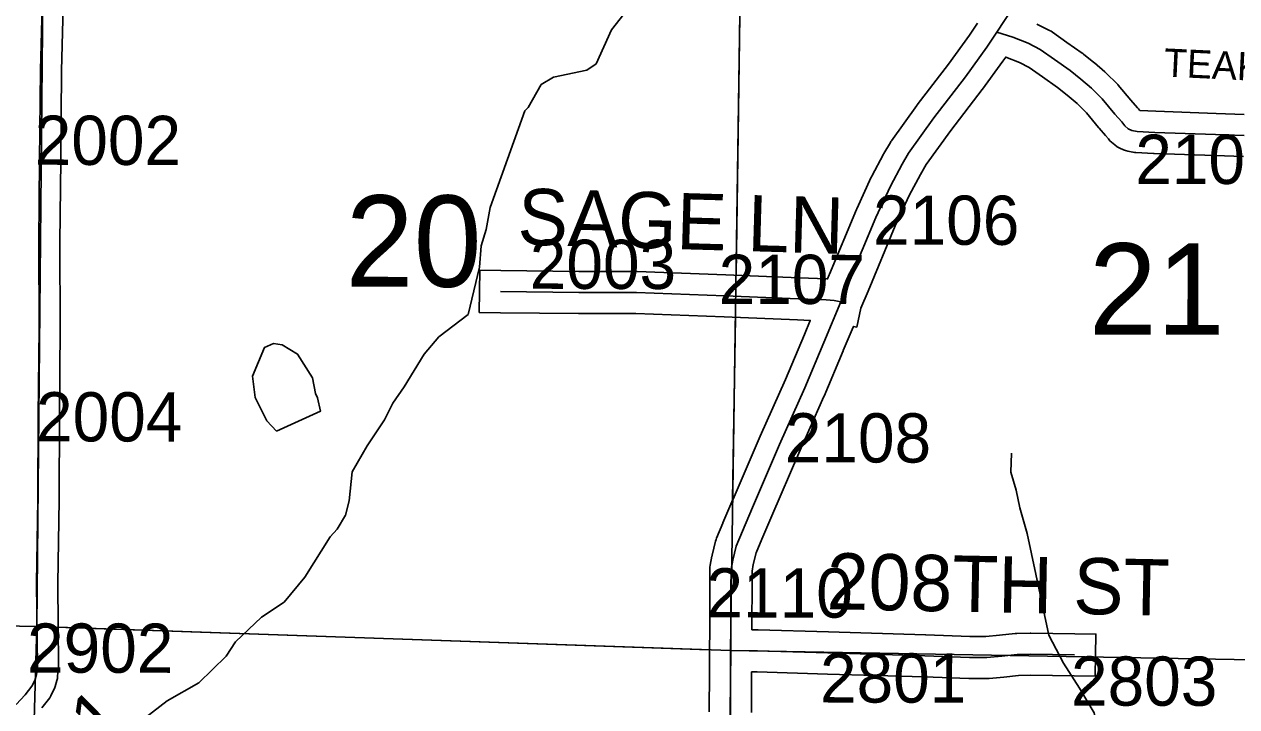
# Model space of a CAD drawing. Extents: x -132.8 to -73.3, y -60 to -26.
# Drawn here: x -120.572 to -118.847, y -36.514 to -35.543 of the extents above; entities that cross this region are included whole.
import ezdxf

# ---------------------------------------------------------------- set-up
doc = ezdxf.new("R2010")
doc.units = 0
for name, color, linetype in [('tdCoHydroRiver', 7, 'Continuous'), ('tdCoSecRdNmbr', 7, 'Continuous'), ('tdCoSecRdTxt', 7, 'Continuous'), ('tdCoSecRteBand', 7, 'Continuous'), ('tdCoSecRteCL', 7, 'Continuous'), ('tdCoSectLine', 7, 'Continuous'), ('tdCoSectLinePart', 7, 'Continuous'), ('tdCoSectNmbr', 7, 'Continuous'), ('tdCoSurfAsphalt', 7, 'Continuous'), ('tdCoSurfGravel', 7, 'Continuous')]:
    doc.layers.add(name, color=color, linetype=linetype)

msp = doc.modelspace()

# ---------------------------------------------------------------- linework, layer by layer
at = {"layer": 'tdCoHydroRiver'}
for points in [[(-119.6913, -35.4923), (-119.7371, -35.551), (-119.7589, -35.5993), (-119.7718, -35.6084), (-119.8194, -35.6182), (-119.837, -35.6287), (-119.8553, -35.6613), (-119.8601, -35.6659), (-119.9096, -35.8034), (-119.9152, -35.8348), (-119.9221, -35.8583), (-119.9245, -35.8882), (-119.9406, -35.9556), (-119.9824, -35.9876), (-120.0036, -36.0122), (-120.0317, -36.0588), (-120.0481, -36.082), (-120.0598, -36.1054), (-120.0845, -36.1426), (-120.106, -36.1798), (-120.1103, -36.2207), (-120.1155, -36.2411), (-120.1271, -36.2613), (-120.1369, -36.2721), (-120.1732, -36.3294), (-120.2025, -36.3649), (-120.2347, -36.3861), (-120.2719, -36.4214), (-120.2851, -36.4416), (-120.324, -36.4799), (-120.3689, -36.5055), (-120.4108, -36.5375)], [(-120.2133, -36.1217), (-120.2271, -36.1071), (-120.2436, -36.0736), (-120.2475, -36.0435), (-120.2306, -36.0029), (-120.2178, -35.997), (-120.2053, -35.9989), (-120.1835, -36.0121), (-120.1623, -36.0458), (-120.1582, -36.068), (-120.1552, -36.0744), (-120.151, -36.0934), (-120.2133, -36.1217)], [(-118.8126, -36.9658), (-118.8936, -36.8658), (-118.9147, -36.8305), (-118.9251, -36.8066), (-118.9639, -36.7235), (-119.0017, -36.6625), (-119.0287, -36.6081), (-119.0343, -36.5828), (-119.0389, -36.5763), (-119.05, -36.5224), (-119.0712, -36.4871), (-119.0939, -36.4518), (-119.1149, -36.4118), (-119.1457, -36.2674), (-119.1558, -36.2308), (-119.1614, -36.2055), (-119.1686, -36.18), (-119.1679, -36.1532)]]:
    msp.add_lwpolyline(points, dxfattribs=at)
at = {"layer": 'tdCoSecRteBand'}
for points in [[(-120.5166, -35.4992), (-120.5193, -35.6089), (-120.5205, -35.7367), (-120.5215, -35.8529), (-120.5213, -35.9751), (-120.5213, -35.9752), (-120.5213, -35.9754), (-120.5223, -36.0998), (-120.5228, -36.2189), (-120.5228, -36.2191), (-120.5228, -36.2193), (-120.5247, -36.3383), (-120.5237, -36.4565), (-120.5237, -36.4579), (-120.5239, -36.4594), (-120.5248, -36.4707), (-120.5251, -36.4737), (-120.526, -36.4766), (-120.5284, -36.4849), (-120.5292, -36.4877), (-120.5305, -36.4902), (-120.5347, -36.4984), (-120.5361, -36.501), (-120.5379, -36.5033), (-120.5475, -36.5154)], [(-119.5979, -36.5212), (-119.5975, -36.4636), (-119.5973, -36.4337), (-119.5971, -36.4037), (-119.5971, -36.4014), (-119.5971, -36.3898), (-119.5969, -36.3465), (-119.5968, -36.3179), (-119.5968, -36.3152), (-119.5963, -36.3125), (-119.5939, -36.2997), (-119.5938, -36.2989), (-119.5936, -36.2981), (-119.5887, -36.2783), (-119.5882, -36.276), (-119.5873, -36.2739), (-119.5783, -36.2524), (-119.5783, -36.2524), (-119.5783, -36.2523), (-119.5641, -36.2188), (-119.5641, -36.2186), (-119.564, -36.2185), (-119.5253, -36.129), (-119.5253, -36.1289), (-119.5252, -36.1288), (-119.4895, -36.0482), (-119.4624, -35.9841), (-119.4542, -35.9642), (-119.4721, -35.9635), (-119.4722, -35.9635), (-119.4722, -35.9635), (-119.5767, -35.9591), (-119.7021, -35.9544), (-119.7834, -35.9544), (-119.7836, -35.9544), (-119.7837, -35.9544), (-119.895, -35.9532), (-119.925, -35.9528), (-119.9243, -35.8928), (-119.8943, -35.8932), (-119.7832, -35.8944), (-119.7015, -35.8944), (-119.701, -35.8944), (-119.7004, -35.8944), (-119.5744, -35.8991), (-119.5743, -35.8991), (-119.5742, -35.8991), (-119.4698, -35.9036), (-119.4304, -35.905), (-119.43, -35.9051), (-119.4295, -35.9051), (-119.4295, -35.9051), (-119.4272, -35.8994), (-119.4272, -35.8994), (-119.4272, -35.8994), (-119.4272, -35.8993), (-119.4269, -35.8986), (-119.3883, -35.8062), (-119.3881, -35.8058), (-119.3879, -35.8053), (-119.3674, -35.7606), (-119.367, -35.7598), (-119.3666, -35.759), (-119.35, -35.7278), (-119.3497, -35.7273), (-119.3494, -35.7268), (-119.3401, -35.711), (-119.3394, -35.7098), (-119.3386, -35.7087), (-119.3027, -35.6584), (-119.3024, -35.658), (-119.3021, -35.6576), (-119.2573, -35.5995), (-119.2274, -35.5584), (-119.2161, -35.5411)], [(-119.1319, -35.5426), (-119.1308, -35.5431), (-119.1136, -35.5518), (-119.1115, -35.5528), (-119.1096, -35.5541), (-119.0892, -35.5686), (-119.0671, -35.5841), (-119.0663, -35.5847), (-119.0655, -35.5853), (-119.0505, -35.5974), (-119.0502, -35.5976), (-119.0498, -35.5979), (-119.0348, -35.6107), (-119.0339, -35.6115), (-119.033, -35.6124), (-119.0177, -35.6277), (-119.0167, -35.6286), (-119.0159, -35.6297), (-118.9982, -35.651), (-118.9884, -35.662), (-118.9878, -35.6627), (-118.9872, -35.6634), (-118.9857, -35.6653), (-118.9853, -35.6654), (-118.9626, -35.6667), (-118.8766, -35.6697), (-118.8766, -35.6697), (-118.8766, -35.6697), (-118.837, -35.6711)], [(-118.8378, -35.7311), (-118.8787, -35.7297), (-118.965, -35.7267), (-118.9654, -35.7267), (-118.9657, -35.7267), (-118.9909, -35.7252), (-118.993, -35.7251), (-118.995, -35.7246), (-119.0024, -35.7232), (-119.0055, -35.7226), (-119.0083, -35.7213), (-119.0135, -35.7191), (-119.0176, -35.7174), (-119.021, -35.7145), (-119.0257, -35.7105), (-119.0281, -35.7085), (-119.03, -35.7061), (-119.0339, -35.7012), (-119.0433, -35.6905), (-119.0437, -35.6901), (-119.044, -35.6897), (-119.0611, -35.6691), (-119.0746, -35.6556), (-119.0884, -35.6439), (-119.1023, -35.6327), (-119.1237, -35.6177), (-119.1238, -35.6177), (-119.1239, -35.6176), (-119.1425, -35.6044), (-119.1566, -35.5973), (-119.1758, -35.5896), (-119.176, -35.5895), (-119.18, -35.5956), (-119.1802, -35.5955), (-119.209, -35.6351), (-119.2093, -35.6355), (-119.2095, -35.6358), (-119.2542, -35.6938), (-119.2891, -35.7425), (-119.2973, -35.7566), (-119.3132, -35.7864), (-119.3331, -35.8298), (-119.3718, -35.9224), (-119.382, -35.9469), (-119.3879, -35.9736), (-119.3926, -35.9726), (-119.3945, -35.9771), (-119.4071, -36.0072), (-119.4071, -36.0073), (-119.4071, -36.0074), (-119.4344, -36.0718), (-119.4345, -36.0721), (-119.4346, -36.0723), (-119.4703, -36.153), (-119.5089, -36.2421), (-119.5229, -36.2756), (-119.531, -36.2949), (-119.5351, -36.3115), (-119.5368, -36.3208), (-119.5369, -36.3467), (-119.5369, -36.3467), (-119.5369, -36.3467), (-119.5371, -36.39), (-119.5371, -36.4017), (-119.5371, -36.4017), (-119.5371, -36.4018), (-119.5371, -36.4042), (-119.5288, -36.4042), (-119.5285, -36.4042), (-119.5282, -36.4042), (-119.428, -36.4072), (-119.428, -36.4072), (-119.428, -36.4072), (-119.2902, -36.4114), (-119.29, -36.4114), (-119.2899, -36.4114), (-119.2269, -36.4138), (-119.2044, -36.4138), (-119.185, -36.4118), (-119.1849, -36.4118), (-119.1848, -36.4118), (-119.1626, -36.4096), (-119.1615, -36.4094), (-119.1604, -36.4094), (-119.1414, -36.4089), (-119.1408, -36.4089), (-119.1402, -36.4089), (-119.0778, -36.4099), (-119.0478, -36.4104), (-119.0487, -36.4704), (-119.0787, -36.4699), (-119.1405, -36.4689), (-119.1578, -36.4694), (-119.1788, -36.4715), (-119.1996, -36.4737), (-119.2012, -36.4738), (-119.2028, -36.4738), (-119.2275, -36.4738), (-119.228, -36.4738), (-119.2286, -36.4738), (-119.2921, -36.4714), (-119.4298, -36.4672), (-119.5296, -36.4642), (-119.5375, -36.4642), (-119.5379, -36.5221)]]:
    msp.add_lwpolyline(points, dxfattribs=at)
at = {"layer": 'tdCoSecRteCL'}
for points in [[(-119.1887, -35.5541), (-119.1144, -35.4403), (-119.1004, -35.4174), (-119.0898, -35.3969), (-119.0789, -35.372), (-119.0703, -35.3513), (-119.0612, -35.3232), (-119.0543, -35.2973), (-119.0488, -35.2734), (-119.0466, -35.2522), (-119.0429, -35.1641), (-119.0407, -35.0524), (-119.038, -34.9343), (-119.0358, -34.8174), (-119.0321, -34.6973), (-119.0291, -34.5814), (-119.0279, -34.5259), (-119.0264, -34.5079), (-119.0232, -34.4934), (-119.0178, -34.4803), (-119.0114, -34.4712), (-119.0052, -34.4643), (-119.0012, -34.4608)], [(-120.5836, -36.5105), (-120.571, -36.4967), (-120.5614, -36.4846), (-120.5572, -36.4765), (-120.5547, -36.4681), (-120.5537, -36.4568), (-120.5547, -36.3381), (-120.5528, -36.2188), (-120.5523, -36.0997), (-120.5513, -35.9751), (-120.5515, -35.8528), (-120.5505, -35.7364), (-120.5493, -35.6084), (-120.5466, -35.4984), (-120.5447, -35.4009)], [(-119.4107, -35.9378), (-119.3995, -35.9109), (-119.3606, -35.8178), (-119.3401, -35.7731), (-119.3235, -35.742), (-119.3143, -35.7261), (-119.2783, -35.6759), (-119.2333, -35.6175), (-119.2027, -35.5754), (-119.1887, -35.5541)], [(-119.1887, -35.5541), (-119.1657, -35.5613), (-119.1442, -35.57), (-119.127, -35.5786), (-119.1065, -35.5931), (-119.0843, -35.6087), (-119.0693, -35.6208), (-119.0542, -35.6336), (-119.0389, -35.6489), (-119.0209, -35.6706), (-119.0108, -35.6819), (-119.0064, -35.6876), (-119.0017, -35.6915), (-118.9965, -35.6938), (-118.9891, -35.6952), (-118.964, -35.6967), (-118.8777, -35.6997), (-118.8367, -35.7012)], [(-119.8946, -35.9232), (-119.7834, -35.9244), (-119.7015, -35.9244), (-119.5755, -35.9291), (-119.471, -35.9335), (-119.4315, -35.935), (-119.4202, -35.9358), (-119.4107, -35.9378)], [(-119.5673, -36.4339), (-119.5671, -36.4016), (-119.5671, -36.3899), (-119.5669, -36.3466), (-119.5668, -36.318), (-119.5644, -36.3052), (-119.5596, -36.2855), (-119.5506, -36.264), (-119.5365, -36.2304), (-119.4978, -36.1409), (-119.462, -36.0601), (-119.4348, -35.9957), (-119.4107, -35.9378)], [(-119.6043, -36.6293), (-119.5972, -36.6194), (-119.5886, -36.6063), (-119.5826, -36.5934), (-119.5757, -36.5771), (-119.5709, -36.5578), (-119.5688, -36.5438), (-119.5679, -36.5218), (-119.5673, -36.4339)], [(-119.0783, -36.4399), (-119.1407, -36.4389), (-119.1596, -36.4394), (-119.1818, -36.4416), (-119.2028, -36.4438), (-119.2275, -36.4438), (-119.2911, -36.4414), (-119.4289, -36.4372), (-119.5291, -36.4342), (-119.5673, -36.4339)]]:
    msp.add_lwpolyline(points, dxfattribs=at)
at = {"layer": 'tdCoSectLine'}
for points in [[(-120.5546, -36.3995), (-120.5451, -35.4009)], [(-119.5677, -36.4339), (-119.5527, -35.4298)], [(-121.4844, -36.3817), (-120.5546, -36.3995)], [(-120.5828, -37.4006), (-120.5546, -36.3995)], [(-120.5546, -36.3995), (-119.5677, -36.4339)], [(-119.5691, -37.4274), (-119.5677, -36.4339)], [(-119.5677, -36.4339), (-118.5595, -36.4517)]]:
    msp.add_lwpolyline(points, dxfattribs=at)
at = {"layer": 'tdCoSectLinePart'}
for points in [[(-119.5597, -35.9), (-119.5527, -35.4298)], [(-119.5645, -36.2187), (-119.5606, -35.96)], [(-120.5246, -36.4006), (-119.5981, -36.4328)]]:
    msp.add_lwpolyline(points, dxfattribs=at)
at = {"layer": 'tdCoSurfAsphalt'}
msp.add_lwpolyline([(-119.5679, -36.5218), (-119.5673, -36.4339), (-119.5671, -36.4016), (-119.5671, -36.3899)], dxfattribs=at)
at = {"layer": 'tdCoSurfGravel'}
for points in [[(-119.1887, -35.5541), (-119.1144, -35.4403), (-119.1004, -35.4174), (-119.0898, -35.3969), (-119.0789, -35.372), (-119.0703, -35.3513), (-119.0612, -35.3232), (-119.0543, -35.2973), (-119.0488, -35.2734), (-119.0466, -35.2522), (-119.0429, -35.1641), (-119.0407, -35.0524), (-119.038, -34.9343), (-119.0358, -34.8174), (-119.0321, -34.6973), (-119.0291, -34.5814), (-119.0279, -34.5259), (-119.0264, -34.5079), (-119.0232, -34.4934), (-119.0178, -34.4803), (-119.0114, -34.4712), (-119.0052, -34.4643), (-119.0012, -34.4608)], [(-120.5836, -36.5105), (-120.571, -36.4967), (-120.5614, -36.4846), (-120.5572, -36.4765), (-120.5547, -36.4681), (-120.5537, -36.4568), (-120.5547, -36.3381), (-120.5528, -36.2188), (-120.5523, -36.0997), (-120.5513, -35.9751), (-120.5515, -35.8528), (-120.5505, -35.7364), (-120.5493, -35.6084), (-120.5466, -35.4984), (-120.5447, -35.4009), (-120.5444, -35.3823), (-120.5424, -35.3137), (-120.5445, -35.2913)], [(-119.5671, -36.3899), (-119.5669, -36.3466), (-119.5668, -36.318), (-119.5644, -36.3052), (-119.5596, -36.2855), (-119.5506, -36.264), (-119.5365, -36.2304), (-119.4978, -36.1409), (-119.462, -36.0601), (-119.4348, -35.9957), (-119.4107, -35.9378), (-119.3995, -35.9109), (-119.3606, -35.8178), (-119.3401, -35.7731), (-119.3235, -35.742), (-119.3143, -35.7261), (-119.2783, -35.6759), (-119.2333, -35.6175), (-119.2027, -35.5754), (-119.1887, -35.5541)], [(-119.1887, -35.5541), (-119.1657, -35.5613), (-119.1442, -35.57), (-119.127, -35.5786), (-119.1065, -35.5931), (-119.0843, -35.6087), (-119.0693, -35.6208), (-119.0542, -35.6336), (-119.0389, -35.6489), (-119.0209, -35.6706), (-119.0108, -35.6819), (-119.0064, -35.6876), (-119.0017, -35.6915), (-118.9965, -35.6938), (-118.9891, -35.6952), (-118.964, -35.6967), (-118.8777, -35.6997), (-118.8367, -35.7012)], [(-119.8946, -35.9232), (-119.7834, -35.9244), (-119.7015, -35.9244), (-119.5755, -35.9291), (-119.471, -35.9335), (-119.4315, -35.935), (-119.4202, -35.9358), (-119.4107, -35.9378)], [(-119.0783, -36.4399), (-119.1407, -36.4389), (-119.1596, -36.4394), (-119.1818, -36.4416), (-119.2028, -36.4438), (-119.2275, -36.4438), (-119.2911, -36.4414), (-119.4289, -36.4372), (-119.5291, -36.4342), (-119.5673, -36.4339)]]:
    msp.add_lwpolyline(points, dxfattribs=at)

# ---------------------------------------------------------------- texts
at = {"layer": 'tdCoSecRdNmbr'}
for s, rotation, p in [('2002', 359.9096, (-120.5575, -35.7428)), ('2103', 359.9108, (-118.9918, -35.7699)), ('2106', 359.9106, (-119.3649, -35.8564)), ('2003', 359.9096, (-119.8532, -35.9192)), ('2107', 359.9103, (-119.5845, -35.9406)), ('2004', 359.9096, (-120.5556, -36.1362)), ('2108', 359.9104, (-119.4904, -36.1661)), ('2110', 359.9104, (-119.6019, -36.3867)), ('2902', 359.9096, (-120.5684, -36.4652)), ('2801', 359.9104, (-119.4403, -36.5077)), ('2803', 359.9108, (-119.0832, -36.5121)), ('3011', 44.9096, (-120.5746, -36.6795))]:
    msp.add_text(s, height=0.07, rotation=rotation, dxfattribs=at).set_placement(p)
at = {"layer": 'tdCoSecRdTxt'}
for s, height, rotation, p in [('TEAKWOOD', 0.04, 357.2766, (-118.9517, -35.6171)), ('SAGE LN', 0.08, 358.3348, (-119.8711, -35.8561)), ('208TH ST', 0.08, 358.8992, (-119.4312, -36.3749))]:
    msp.add_text(s, height=height, rotation=rotation, dxfattribs=at).set_placement(p)
at = {"layer": 'tdCoSectNmbr'}
for s, rotation, p in [('20', 359.9099, (-120.1151, -35.9162)), ('21', 359.9107, (-119.0579, -35.9844))]:
    msp.add_text(s, height=0.13, rotation=rotation, dxfattribs=at).set_placement(p)

doc.saveas('drawing.dxf')
